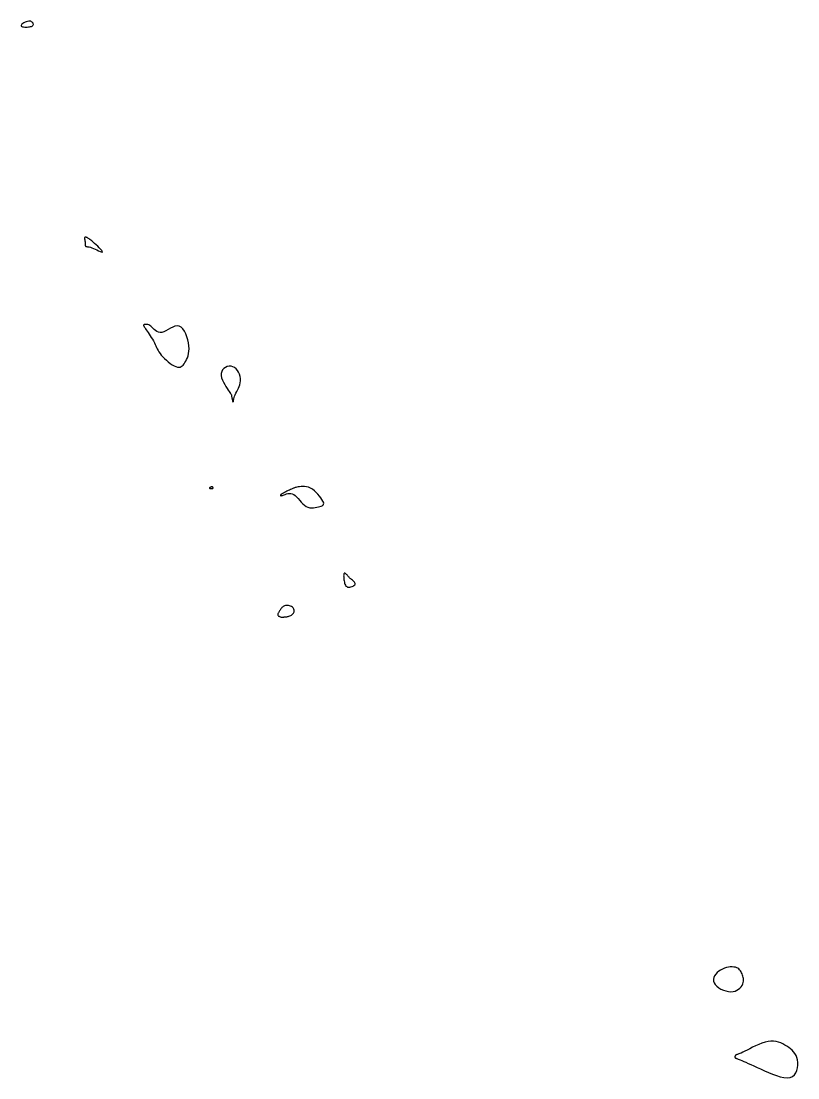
# Model space of a CAD drawing. Extents: x 3040093 to 3056816, y 408076 to 509144.
# Drawn here: x 3043860.4 to 3043930.9, y 428564.9 to 428660.8 of the extents above; entities that cross this region are included whole.
import ezdxf

# ---------------------------------------------------------------- set-up
doc = ezdxf.new("R2010")
doc.units = 0
doc.layers.add('V-CHAN-CONT-EL17', color=7, linetype='Continuous')

msp = doc.modelspace()

# ---------------------------------------------------------------- linework, layer by layer
at = {"layer": 'V-CHAN-CONT-EL17'}
for points in [[(3043861.164, 428660.275), (3043861.251, 428660.29), (3043861.326, 428660.31), (3043861.388, 428660.335), (3043861.438, 428660.365), (3043861.475, 428660.4), (3043861.498, 428660.441), (3043861.507, 428660.487), (3043861.502, 428660.539), (3043861.483, 428660.594), (3043861.45, 428660.648), (3043861.404, 428660.698), (3043861.344, 428660.741), (3043861.272, 428660.773), (3043861.186, 428660.791), (3043861.088, 428660.791), (3043860.979, 428660.772), (3043860.865, 428660.737), (3043860.75, 428660.688), (3043860.642, 428660.631), (3043860.546, 428660.568), (3043860.47, 428660.505), (3043860.419, 428660.444), (3043860.399, 428660.39), (3043860.415, 428660.345), (3043860.462, 428660.311), (3043860.534, 428660.285), (3043860.626, 428660.268), (3043860.732, 428660.258), (3043860.844, 428660.255), (3043860.957, 428660.257), (3043861.066, 428660.264)], [(3043866.158, 428641.097), (3043866.159, 428641.055), (3043866.164, 428641.006), (3043866.172, 428640.951), (3043866.182, 428640.893), (3043866.192, 428640.831), (3043866.202, 428640.769), (3043866.209, 428640.706), (3043866.214, 428640.645), (3043866.217, 428640.586), (3043866.219, 428640.531), (3043866.222, 428640.48), (3043866.227, 428640.435), (3043866.234, 428640.397), (3043866.246, 428640.366), (3043866.264, 428640.343), (3043866.289, 428640.33), (3043866.323, 428640.323), (3043866.367, 428640.318), (3043866.424, 428640.313), (3043866.495, 428640.304), (3043866.582, 428640.287), (3043866.687, 428640.26), (3043866.811, 428640.217), (3043866.956, 428640.159), (3043867.112, 428640.089), (3043867.272, 428640.016), (3043867.425, 428639.946), (3043867.562, 428639.887), (3043867.675, 428639.846), (3043867.752, 428639.829), (3043867.787, 428639.845), (3043867.771, 428639.897), (3043867.711, 428639.981), (3043867.616, 428640.09), (3043867.496, 428640.215), (3043867.359, 428640.349), (3043867.214, 428640.486), (3043867.071, 428640.616), (3043866.939, 428640.734), (3043866.824, 428640.833), (3043866.728, 428640.913), (3043866.646, 428640.978), (3043866.577, 428641.029), (3043866.519, 428641.068), (3043866.469, 428641.098), (3043866.424, 428641.122), (3043866.384, 428641.141), (3043866.344, 428641.157), (3043866.307, 428641.17), (3043866.273, 428641.179), (3043866.241, 428641.183), (3043866.214, 428641.181), (3043866.191, 428641.173), (3043866.174, 428641.156), (3043866.162, 428641.131)], [(3043871.52, 428633.178), (3043871.52, 428633.166), (3043871.521, 428633.154), (3043871.523, 428633.14), (3043871.526, 428633.127), (3043871.53, 428633.113), (3043871.534, 428633.099), (3043871.54, 428633.086), (3043871.547, 428633.073), (3043871.556, 428633.057), (3043871.57, 428633.037), (3043871.59, 428633.009), (3043871.618, 428632.97), (3043871.655, 428632.917), (3043871.704, 428632.849), (3043871.765, 428632.761), (3043871.84, 428632.653), (3043871.926, 428632.526), (3043872.02, 428632.385), (3043872.119, 428632.234), (3043872.219, 428632.076), (3043872.317, 428631.914), (3043872.409, 428631.753), (3043872.493, 428631.597), (3043872.567, 428631.447), (3043872.633, 428631.304), (3043872.696, 428631.165), (3043872.76, 428631.028), (3043872.831, 428630.891), (3043872.911, 428630.753), (3043873.007, 428630.611), (3043873.122, 428630.463), (3043873.259, 428630.309), (3043873.415, 428630.152), (3043873.584, 428629.998), (3043873.762, 428629.85), (3043873.942, 428629.715), (3043874.12, 428629.596), (3043874.29, 428629.498), (3043874.448, 428629.427), (3043874.589, 428629.385), (3043874.714, 428629.373), (3043874.826, 428629.387), (3043874.927, 428629.426), (3043875.019, 428629.488), (3043875.104, 428629.57), (3043875.186, 428629.671), (3043875.266, 428629.787), (3043875.345, 428629.919), (3043875.421, 428630.065), (3043875.491, 428630.227), (3043875.552, 428630.406), (3043875.6, 428630.602), (3043875.632, 428630.817), (3043875.644, 428631.051), (3043875.634, 428631.306), (3043875.598, 428631.579), (3043875.538, 428631.862), (3043875.455, 428632.142), (3043875.35, 428632.408), (3043875.226, 428632.648), (3043875.083, 428632.851), (3043874.924, 428633.004), (3043874.75, 428633.096), (3043874.563, 428633.12), (3043874.366, 428633.087), (3043874.162, 428633.011), (3043873.956, 428632.908), (3043873.751, 428632.794), (3043873.55, 428632.684), (3043873.357, 428632.592), (3043873.176, 428632.536), (3043873.01, 428632.525), (3043872.858, 428632.555), (3043872.718, 428632.617), (3043872.59, 428632.702), (3043872.472, 428632.8), (3043872.363, 428632.904), (3043872.262, 428633.004), (3043872.167, 428633.091), (3043872.078, 428633.158), (3043871.994, 428633.206), (3043871.916, 428633.238), (3043871.845, 428633.256), (3043871.78, 428633.263), (3043871.722, 428633.263), (3043871.673, 428633.258), (3043871.631, 428633.25), (3043871.598, 428633.243), (3043871.572, 428633.236), (3043871.552, 428633.229), (3043871.539, 428633.222), (3043871.53, 428633.215), (3043871.524, 428633.207), (3043871.521, 428633.199), (3043871.52, 428633.189)], [(3043879.53, 428626.585), (3043879.545, 428626.513), (3043879.562, 428626.438), (3043879.581, 428626.366), (3043879.599, 428626.302), (3043879.617, 428626.25), (3043879.633, 428626.216), (3043879.647, 428626.206), (3043879.658, 428626.222), (3043879.668, 428626.264), (3043879.679, 428626.327), (3043879.694, 428626.41), (3043879.714, 428626.51), (3043879.742, 428626.623), (3043879.781, 428626.746), (3043879.831, 428626.877), (3043879.895, 428627.013), (3043879.969, 428627.154), (3043880.046, 428627.301), (3043880.122, 428627.455), (3043880.192, 428627.615), (3043880.251, 428627.783), (3043880.292, 428627.959), (3043880.311, 428628.144), (3043880.304, 428628.338), (3043880.272, 428628.534), (3043880.215, 428628.727), (3043880.136, 428628.91), (3043880.036, 428629.077), (3043879.916, 428629.222), (3043879.779, 428629.337), (3043879.627, 428629.417), (3043879.461, 428629.457), (3043879.288, 428629.458), (3043879.118, 428629.423), (3043878.956, 428629.355), (3043878.812, 428629.257), (3043878.693, 428629.131), (3043878.607, 428628.981), (3043878.562, 428628.809), (3043878.562, 428628.62), (3043878.604, 428628.417), (3043878.676, 428628.208), (3043878.772, 428627.999), (3043878.881, 428627.796), (3043878.996, 428627.605), (3043879.109, 428627.431), (3043879.209, 428627.282), (3043879.291, 428627.161), (3043879.355, 428627.067), (3043879.404, 428626.996), (3043879.438, 428626.944), (3043879.462, 428626.907), (3043879.477, 428626.883), (3043879.486, 428626.866), (3043879.491, 428626.854), (3043879.493, 428626.844), (3043879.494, 428626.832), (3043879.495, 428626.818), (3043879.496, 428626.8), (3043879.498, 428626.775), (3043879.502, 428626.743), (3043879.508, 428626.702), (3043879.517, 428626.649)], [(3043877.5, 428618.377), (3043877.516, 428618.371), (3043877.539, 428618.366), (3043877.566, 428618.363), (3043877.596, 428618.361), (3043877.626, 428618.36), (3043877.655, 428618.359), (3043877.681, 428618.358), (3043877.703, 428618.357), (3043877.72, 428618.356), (3043877.734, 428618.354), (3043877.745, 428618.353), (3043877.754, 428618.353), (3043877.762, 428618.353), (3043877.768, 428618.353), (3043877.774, 428618.355), (3043877.78, 428618.357), (3043877.787, 428618.361), (3043877.793, 428618.365), (3043877.799, 428618.37), (3043877.805, 428618.375), (3043877.811, 428618.381), (3043877.816, 428618.387), (3043877.82, 428618.393), (3043877.824, 428618.399), (3043877.826, 428618.405), (3043877.827, 428618.412), (3043877.828, 428618.418), (3043877.827, 428618.425), (3043877.825, 428618.432), (3043877.822, 428618.439), (3043877.817, 428618.447), (3043877.811, 428618.455), (3043877.804, 428618.463), (3043877.796, 428618.472), (3043877.788, 428618.48), (3043877.778, 428618.488), (3043877.768, 428618.496), (3043877.757, 428618.502), (3043877.747, 428618.508), (3043877.736, 428618.512), (3043877.725, 428618.515), (3043877.713, 428618.516), (3043877.7, 428618.515), (3043877.686, 428618.513), (3043877.67, 428618.508), (3043877.651, 428618.501), (3043877.63, 428618.493), (3043877.606, 428618.481), (3043877.581, 428618.468), (3043877.557, 428618.454), (3043877.534, 428618.439), (3043877.514, 428618.424), (3043877.499, 428618.41), (3043877.491, 428618.397), (3043877.491, 428618.386)], [(3043883.95, 428617.719), (3043883.958, 428617.709), (3043883.971, 428617.702), (3043883.992, 428617.699), (3043884.022, 428617.701), (3043884.064, 428617.71), (3043884.118, 428617.727), (3043884.188, 428617.752), (3043884.275, 428617.787), (3043884.376, 428617.825), (3043884.49, 428617.862), (3043884.613, 428617.891), (3043884.744, 428617.906), (3043884.879, 428617.902), (3043885.016, 428617.871), (3043885.153, 428617.809), (3043885.288, 428617.711), (3043885.421, 428617.584), (3043885.554, 428617.438), (3043885.689, 428617.281), (3043885.826, 428617.123), (3043885.967, 428616.973), (3043886.114, 428616.84), (3043886.268, 428616.733), (3043886.43, 428616.659), (3043886.597, 428616.615), (3043886.765, 428616.597), (3043886.932, 428616.601), (3043887.094, 428616.62), (3043887.248, 428616.65), (3043887.391, 428616.686), (3043887.519, 428616.724), (3043887.629, 428616.76), (3043887.72, 428616.796), (3043887.79, 428616.836), (3043887.839, 428616.883), (3043887.864, 428616.941), (3043887.866, 428617.014), (3043887.842, 428617.105), (3043887.791, 428617.217), (3043887.713, 428617.353), (3043887.61, 428617.507), (3043887.487, 428617.671), (3043887.345, 428617.839), (3043887.189, 428618.003), (3043887.022, 428618.156), (3043886.848, 428618.289), (3043886.669, 428618.397), (3043886.489, 428618.474), (3043886.311, 428618.522), (3043886.138, 428618.546), (3043885.972, 428618.551), (3043885.817, 428618.541), (3043885.674, 428618.522), (3043885.547, 428618.498), (3043885.439, 428618.474), (3043885.351, 428618.454), (3043885.28, 428618.436), (3043885.221, 428618.42), (3043885.169, 428618.403), (3043885.119, 428618.385), (3043885.067, 428618.363), (3043885.007, 428618.337), (3043884.936, 428618.303), (3043884.85, 428618.262), (3043884.752, 428618.215), (3043884.645, 428618.163), (3043884.535, 428618.109), (3043884.425, 428618.055), (3043884.321, 428618.001), (3043884.225, 428617.951), (3043884.143, 428617.907), (3043884.078, 428617.869), (3043884.028, 428617.837), (3043883.992, 428617.81), (3043883.968, 428617.789), (3043883.953, 428617.771), (3043883.946, 428617.755), (3043883.944, 428617.742), (3043883.946, 428617.73)], [(3043889.725, 428609.965), (3043889.743, 428609.86), (3043889.767, 428609.759), (3043889.799, 428609.664), (3043889.839, 428609.579), (3043889.89, 428609.506), (3043889.954, 428609.45), (3043890.032, 428609.413), (3043890.124, 428609.398), (3043890.227, 428609.403), (3043890.334, 428609.424), (3043890.439, 428609.459), (3043890.536, 428609.505), (3043890.619, 428609.56), (3043890.683, 428609.619), (3043890.72, 428609.682), (3043890.728, 428609.744), (3043890.71, 428609.805), (3043890.67, 428609.866), (3043890.614, 428609.925), (3043890.547, 428609.983), (3043890.474, 428610.04), (3043890.4, 428610.095), (3043890.33, 428610.148), (3043890.269, 428610.199), (3043890.216, 428610.247), (3043890.17, 428610.295), (3043890.129, 428610.34), (3043890.091, 428610.384), (3043890.056, 428610.428), (3043890.021, 428610.47), (3043889.986, 428610.511), (3043889.949, 428610.551), (3043889.911, 428610.589), (3043889.873, 428610.623), (3043889.836, 428610.65), (3043889.801, 428610.669), (3043889.769, 428610.677), (3043889.741, 428610.673), (3043889.718, 428610.655), (3043889.701, 428610.621), (3043889.689, 428610.573), (3043889.683, 428610.512), (3043889.681, 428610.44), (3043889.683, 428610.357), (3043889.69, 428610.267), (3043889.699, 428610.171), (3043889.711, 428610.069)], [(3043884.056, 428606.679), (3043884.1, 428606.677), (3043884.141, 428606.679), (3043884.179, 428606.683), (3043884.214, 428606.688), (3043884.246, 428606.693), (3043884.276, 428606.699), (3043884.304, 428606.702), (3043884.33, 428606.704), (3043884.354, 428606.705), (3043884.38, 428606.704), (3043884.408, 428606.705), (3043884.441, 428606.706), (3043884.479, 428606.71), (3043884.525, 428606.718), (3043884.579, 428606.729), (3043884.644, 428606.745), (3043884.716, 428606.767), (3043884.793, 428606.794), (3043884.871, 428606.828), (3043884.947, 428606.867), (3043885.017, 428606.913), (3043885.079, 428606.967), (3043885.13, 428607.027), (3043885.166, 428607.094), (3043885.188, 428607.167), (3043885.196, 428607.243), (3043885.189, 428607.321), (3043885.168, 428607.396), (3043885.134, 428607.469), (3043885.086, 428607.536), (3043885.025, 428607.596), (3043884.951, 428607.646), (3043884.866, 428607.686), (3043884.775, 428607.716), (3043884.68, 428607.736), (3043884.583, 428607.746), (3043884.488, 428607.746), (3043884.398, 428607.736), (3043884.316, 428607.716), (3043884.243, 428607.685), (3043884.181, 428607.646), (3043884.125, 428607.6), (3043884.076, 428607.548), (3043884.032, 428607.491), (3043883.991, 428607.432), (3043883.951, 428607.371), (3043883.912, 428607.31), (3043883.871, 428607.25), (3043883.831, 428607.192), (3043883.794, 428607.135), (3043883.76, 428607.081), (3043883.732, 428607.029), (3043883.712, 428606.98), (3043883.702, 428606.934), (3043883.703, 428606.891), (3043883.716, 428606.851), (3043883.741, 428606.815), (3043883.774, 428606.783), (3043883.815, 428606.754), (3043883.861, 428606.73), (3043883.911, 428606.71), (3043883.961, 428606.695), (3043884.01, 428606.684)], [(3043925.038, 428572.691), (3043925.223, 428572.737), (3043925.389, 428572.808), (3043925.536, 428572.9), (3043925.663, 428573.008), (3043925.769, 428573.127), (3043925.854, 428573.252), (3043925.918, 428573.379), (3043925.961, 428573.504), (3043925.985, 428573.625), (3043925.991, 428573.744), (3043925.983, 428573.859), (3043925.962, 428573.972), (3043925.932, 428574.081), (3043925.895, 428574.188), (3043925.852, 428574.291), (3043925.806, 428574.392), (3043925.756, 428574.488), (3043925.699, 428574.578), (3043925.633, 428574.661), (3043925.557, 428574.736), (3043925.467, 428574.8), (3043925.363, 428574.852), (3043925.243, 428574.892), (3043925.104, 428574.917), (3043924.95, 428574.927), (3043924.784, 428574.922), (3043924.61, 428574.9), (3043924.431, 428574.862), (3043924.251, 428574.806), (3043924.073, 428574.733), (3043923.9, 428574.641), (3043923.737, 428574.531), (3043923.589, 428574.405), (3043923.46, 428574.265), (3043923.357, 428574.116), (3043923.284, 428573.959), (3043923.248, 428573.799), (3043923.252, 428573.636), (3043923.304, 428573.476), (3043923.405, 428573.32), (3043923.55, 428573.173), (3043923.729, 428573.037), (3043923.933, 428572.918), (3043924.155, 428572.818), (3043924.385, 428572.742), (3043924.615, 428572.693), (3043924.835, 428572.675)], [(3043925.302, 428566.634), (3043925.318, 428566.629), (3043925.342, 428566.621), (3043925.377, 428566.607), (3043925.426, 428566.588), (3043925.493, 428566.561), (3043925.581, 428566.524), (3043925.693, 428566.477), (3043925.832, 428566.418), (3043925.998, 428566.347), (3043926.191, 428566.263), (3043926.41, 428566.167), (3043926.655, 428566.059), (3043926.926, 428565.939), (3043927.221, 428565.806), (3043927.54, 428565.661), (3043927.883, 428565.505), (3043928.24, 428565.346), (3043928.604, 428565.194), (3043928.965, 428565.059), (3043929.315, 428564.951), (3043929.645, 428564.878), (3043929.946, 428564.852), (3043930.209, 428564.881), (3043930.428, 428564.972), (3043930.603, 428565.117), (3043930.736, 428565.304), (3043930.832, 428565.524), (3043930.892, 428565.764), (3043930.918, 428566.013), (3043930.915, 428566.26), (3043930.884, 428566.494), (3043930.828, 428566.705), (3043930.749, 428566.895), (3043930.65, 428567.066), (3043930.532, 428567.22), (3043930.398, 428567.36), (3043930.251, 428567.489), (3043930.091, 428567.609), (3043929.922, 428567.722), (3043929.745, 428567.831), (3043929.56, 428567.932), (3043929.365, 428568.021), (3043929.159, 428568.095), (3043928.942, 428568.149), (3043928.712, 428568.179), (3043928.468, 428568.181), (3043928.209, 428568.152), (3043927.935, 428568.088), (3043927.651, 428567.996), (3043927.364, 428567.883), (3043927.08, 428567.757), (3043926.805, 428567.624), (3043926.546, 428567.492), (3043926.308, 428567.369), (3043926.098, 428567.261), (3043925.922, 428567.175), (3043925.776, 428567.109), (3043925.657, 428567.059), (3043925.561, 428567.023), (3043925.486, 428566.998), (3043925.427, 428566.98), (3043925.381, 428566.967), (3043925.345, 428566.954), (3043925.314, 428566.94), (3043925.289, 428566.925), (3043925.268, 428566.908), (3043925.251, 428566.89), (3043925.237, 428566.873), (3043925.227, 428566.855), (3043925.218, 428566.838), (3043925.212, 428566.822), (3043925.207, 428566.807), (3043925.203, 428566.794), (3043925.2, 428566.782), (3043925.199, 428566.771), (3043925.198, 428566.76), (3043925.199, 428566.75), (3043925.2, 428566.741), (3043925.202, 428566.731), (3043925.204, 428566.722), (3043925.207, 428566.713), (3043925.211, 428566.704), (3043925.215, 428566.695), (3043925.22, 428566.687), (3043925.224, 428566.679), (3043925.229, 428566.672), (3043925.235, 428566.666), (3043925.24, 428566.661), (3043925.245, 428566.656), (3043925.251, 428566.653), (3043925.258, 428566.649), (3043925.265, 428566.646), (3043925.273, 428566.644), (3043925.281, 428566.641), (3043925.291, 428566.638)]]:
    msp.add_lwpolyline(points, close=True, dxfattribs=at)

doc.saveas('drawing.dxf')
